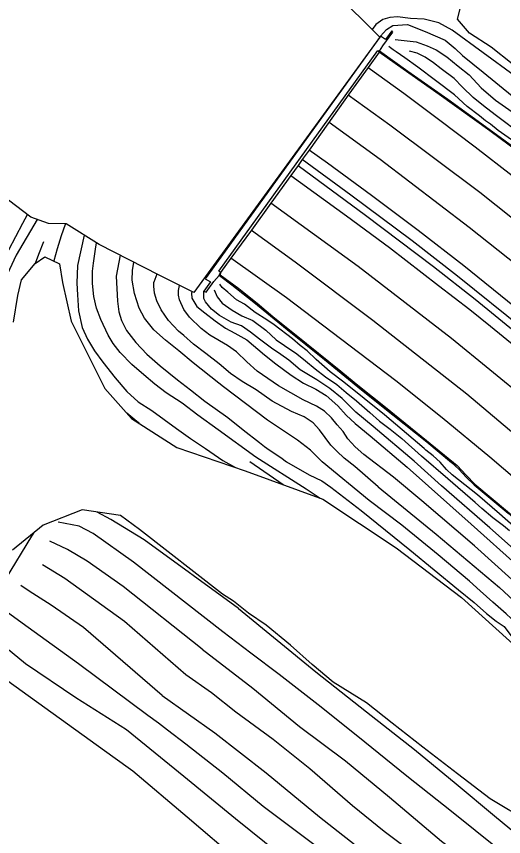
# Model space of a CAD drawing. Extents: x 2316231 to 2323598, y 363169 to 371906.
# Drawn here: x 2316622.4 to 2316794.4, y 368164.1 to 368453.6 of the extents above; entities that cross this region are included whole.
import ezdxf

# ---------------------------------------------------------------- set-up
doc = ezdxf.new("R2010")
doc.units = 0
for name, color, linetype in [('RD_DTM_BkLn1', 7, 'Continuous'), ('RD_DTM_BkLn2', 7, 'Continuous'), ('RD_DTM_Holes', 7, 'Continuous'), ('RD_EX_BldgApp', 7, 'Continuous'), ('RD_EX_Road', 7, 'Continuous')]:
    doc.layers.add(name, color=color, linetype=linetype)

msp = doc.modelspace()

# ---------------------------------------------------------------- linework, layer by layer
at = {"layer": 'RD_DTM_BkLn1'}
for p, q in [((2316672.045, 368362.599), (2316670.893, 368359.824)), ((2316716.575, 368288.246), (2316704.798, 368296.384))]:
    msp.add_line(p, q, dxfattribs=at)
for points in [[(2316844.753, 368395.79), (2316822.858, 368413.321), (2316798.12, 368432.773), (2316776.298, 368448.707), (2316771.596, 368451.275), (2316766.389, 368452.638), (2316761.58, 368452.867), (2316756.981, 368453.442), (2316754.225, 368453.218), (2316751.76, 368452.467), (2316749.277, 368450.706), (2316747.999, 368449.001)], [(2316751.026, 368446.655), (2316753.122, 368449.016), (2316755.365, 368450.392), (2316760.49, 368450.719), (2316766.791, 368448.294), (2316773.769, 368445.166), (2316777.344, 368442.285), (2316779.877, 368439.747), (2316787.18, 368433.922), (2316797.419, 368425.59), (2316810.268, 368415.253), (2316827.235, 368402.973), (2316841.435, 368390.451)], [(2316756.163, 368445.46), (2316763.564, 368444.63), (2316767.489, 368443.147), (2316770.667, 368441.841), (2316774.366, 368439.285), (2316778.333, 368436.001), (2316782.286, 368432.95), (2316786.543, 368428.322), (2316791.618, 368424.056), (2316797.397, 368419.935), (2316821.182, 368401.856)], [(2316831.537, 368384.834), (2316825.542, 368389.056), (2316823.052, 368390.832), (2316820.372, 368392.973), (2316818.306, 368394.54), (2316815.201, 368396.967), (2316812.358, 368399.1), (2316811.041, 368399.892), (2316806.085, 368403.267), (2316801.578, 368406.997), (2316792.546, 368413.306), (2316789.812, 368415.569), (2316787.984, 368416.718), (2316785.936, 368418.478), (2316781.59, 368421.79), (2316777.131, 368425.845), (2316770.373, 368430.932), (2316764.094, 368435.611), (2316759.579, 368438.907), (2316756.543, 368441.057), (2316755.387, 368441.793), (2316754.446, 368442.507), (2316753.962, 368442.973)], [(2316837.707, 368384.944), (2316815.128, 368401.286), (2316801.475, 368411.263), (2316791.467, 368418.808), (2316787.299, 368422.037), (2316783.678, 368424.956), (2316779.958, 368428.632), (2316776.933, 368431.643), (2316772.386, 368435.121), (2316769.691, 368437.196), (2316766.692, 368439.172), (2316763.863, 368440.553), (2316761.178, 368441.309)], [(2316814.3, 368369.008), (2316786.005, 368391.368), (2316754.281, 368415.24), (2316739.591, 368425.79)], [(2316732.807, 368416.292), (2316750.831, 368403.231), (2316782.327, 368379.146), (2316806.152, 368360.251)], [(2316801.522, 368343.094), (2316778.194, 368361.888), (2316762.099, 368374.406), (2316740.477, 368390.487), (2316723.373, 368403.087)], [(2316721.859, 368400.991), (2316745.669, 368383.398), (2316769.647, 368365.302), (2316784.447, 368353.791), (2316799.827, 368341.135)], [(2316775.996, 368339.941), (2316743.103, 368365.336), (2316712.232, 368387.683)], [(2316629.783, 368381.926), (2316622.359, 368369.285), (2316615.274, 368354.327), (2316605.836, 368334.567), (2316596.461, 368314.897), (2316587.824, 368297.265), (2316578.955, 368279.007), (2316569.396, 368257.14)], [(2316635.736, 368367.093), (2316635.764, 368367.444), (2316636.901, 368371.657), (2316638.357, 368376.254), (2316639.749, 368380.256), (2316639.808, 368380.386)], [(2316705.378, 368378.116), (2316720.889, 368366.964), (2316748.269, 368346.391), (2316781.462, 368320.311)], [(2316629.225, 368366.481), (2316630.288, 368369.705), (2316632.075, 368374.185)], [(2316646.363, 368376.38), (2316644.017, 368365.637), (2316643.801, 368359.416), (2316643.983, 368355.292), (2316644.317, 368349.642), (2316645.668, 368343.824), (2316647.472, 368339.605), (2316649.947, 368335.492), (2316652.894, 368331.586), (2316657.279, 368326.048), (2316661.45, 368321.128), (2316665.402, 368317.559), (2316670.249, 368314.429), (2316678.972, 368308.091), (2316683.927, 368304.574), (2316689.206, 368301.087), (2316695.277, 368296.879), (2316699.722, 368294.323)], [(2316729.692, 368283.465), (2316724.763, 368286.738), (2316706.999, 368297.977), (2316693.622, 368307.661), (2316686.533, 368312.788), (2316680.986, 368317.017), (2316675.252, 368320.66), (2316671.247, 368323.82), (2316667.402, 368327.08), (2316663.165, 368330.665), (2316659.062, 368334.944), (2316656.624, 368338.131), (2316654.816, 368341.107), (2316652.213, 368346.572), (2316650.749, 368350.575), (2316649.718, 368354.661), (2316649.281, 368359.293), (2316649.315, 368363.678), (2316649.616, 368366.441), (2316650.316, 368371.379), (2316650.762, 368373.605)], [(2316659.035, 368369.267), (2316657.654, 368361.865), (2316658.125, 368353.024), (2316658.594, 368349.325), (2316659.535, 368346.197), (2316661.272, 368342.695), (2316664.564, 368338.503), (2316668.452, 368334.402), (2316673.151, 368330.214), (2316679.33, 368325.242), (2316683.921, 368321.818), (2316688.968, 368317.783), (2316697.035, 368311.988), (2316702.428, 368307.667), (2316708.252, 368303.145), (2316710.063, 368301.788), (2316711.665, 368300.618), (2316715.781, 368297.938), (2316717.822, 368296.404), (2316725.785, 368291.721), (2316730.249, 368289.649), (2316733.47, 368287.424), (2316744.118, 368279.132)], [(2316746.948, 368282.734), (2316730.382, 368296.302), (2316726.24, 368300.457), (2316721.687, 368304.006), (2316711.051, 368311.058), (2316695.495, 368322.83), (2316693.885, 368324.085), (2316684.834, 368331.279), (2316679.734, 368335.5), (2316675.112, 368339.248), (2316670.976, 368342.971), (2316667.659, 368347.04), (2316665.792, 368350.65), (2316664.177, 368355.803), (2316663.293, 368360.507), (2316663.456, 368363.903), (2316663.838, 368366.805)], [(2316750.163, 368287.588), (2316741.886, 368294.737), (2316738.111, 368297.641), (2316735.501, 368300.087), (2316733.421, 368302.185), (2316731.391, 368304.892), (2316729.444, 368307.684), (2316727.15, 368310.167), (2316723.99, 368312.199), (2316719.541, 368314.116), (2316712.68, 368317.731), (2316707.032, 368321.744), (2316702.122, 368324.705), (2316698.038, 368327.502), (2316693.971, 368330.933), (2316689.318, 368334.642), (2316684.995, 368337.857), (2316681.483, 368340.985), (2316679.649, 368342.502), (2316676.078, 368346.186), (2316673.586, 368350.014), (2316672.004, 368353.167), (2316671.216, 368355.948), (2316670.944, 368358.38), (2316670.893, 368359.824)], [(2316755.606, 368290.993), (2316745.119, 368298.941), (2316742.008, 368301.659), (2316739.444, 368304.521), (2316737.838, 368307.019), (2316735.721, 368309.433), (2316733.643, 368311.894), (2316731.202, 368314.278), (2316728.343, 368315.983), (2316723.631, 368318.195), (2316714.99, 368323.219), (2316707.423, 368328.379), (2316703.772, 368331.7), (2316700.138, 368335.214), (2316696.923, 368337.369), (2316690.696, 368341.043), (2316687.707, 368343.375), (2316683.541, 368347.408), (2316681.51, 368350.114), (2316679.975, 368353.592), (2316679.67, 368355.168), (2316679.674, 368356.866), (2316679.984, 368358.645)], [(2316692.204, 368357.074), (2316693.285, 368354.569), (2316695.102, 368352.403), (2316698.639, 368349.839), (2316701.961, 368347.893), (2316705.855, 368346.215), (2316710.525, 368342.791), (2316714.098, 368339.47), (2316717.111, 368337.417), (2316721.481, 368334.527), (2316724.461, 368331.995), (2316727.866, 368329.176), (2316731.581, 368326.387), (2316735.541, 368323.706), (2316738.869, 368320.796), (2316742.49, 368317.877), (2316747.219, 368313.819), (2316750.608, 368310.715), (2316754.421, 368307.857), (2316758.505, 368304.62), (2316765.416, 368298.403)], [(2316766.363, 368301.058), (2316752.412, 368312.895), (2316738.006, 368324.457), (2316733.191, 368328.144), (2316728.277, 368332.511), (2316725.089, 368335.513), (2316722.585, 368337.365), (2316719.911, 368339.734), (2316713.44, 368344.714), (2316710.782, 368346.473), (2316706.711, 368349.115), (2316702.983, 368351.981), (2316700.093, 368353.555), (2316697.058, 368356.288), (2316695.055, 368357.946), (2316694.263, 368359.121)], [(2316684.37, 368356.467), (2316684.215, 368355.937), (2316684.419, 368354.145), (2316686.148, 368351.169), (2316688.937, 368348.939), (2316692.627, 368346.105), (2316696.249, 368343.548), (2316699.595, 368341.726), (2316703.834, 368339.476), (2316709.965, 368334.18), (2316714.011, 368330.896), (2316719.412, 368326.945), (2316723.828, 368324.094), (2316728.091, 368322.046), (2316731.799, 368319.781), (2316735.881, 368316.181), (2316738.806, 368312.878), (2316742.032, 368309.843), (2316747.27, 368305.507), (2316760.406, 368294.5)], [(2316762.817, 368296.542), (2316748.407, 368308.825), (2316742.26, 368313.835), (2316737.409, 368318.733), (2316733.063, 368322.187), (2316728.471, 368325.249), (2316722.667, 368328.807), (2316718.645, 368332.214), (2316715.833, 368334.243), (2316712.481, 368336.498), (2316708.205, 368339.597), (2316705.123, 368342.083), (2316701.926, 368344.353), (2316698.301, 368345.666), (2316694.138, 368348.008), (2316691.272, 368350.238), (2316689.21, 368352.892), (2316688.541, 368354.044), (2316688.599, 368356.576)], [(2316916.186, 368213.668), (2316893.369, 368236.071), (2316865.159, 368263.035), (2316834.128, 368291.199), (2316803.11, 368317.745), (2316775.996, 368339.941)], [(2316781.462, 368320.311), (2316810.022, 368296.286), (2316842.31, 368267.76), (2316871.669, 368240.366), (2316899.748, 368212.914), (2316906.522, 368206.283)], [(2316665.822, 368309.956), (2316664.984, 368310.609), (2316661.458, 368313.528)], [(2316889.477, 368187.056), (2316873.511, 368203.008), (2316856.566, 368219.521), (2316843.095, 368232.907), (2316833.803, 368241.601), (2316830.564, 368243.976), (2316828.999, 368245.63), (2316827.049, 368247.603), (2316820.772, 368253.665), (2316815.156, 368258.377), (2316807.438, 368265.253), (2316797.974, 368273.66), (2316792.939, 368278.022), (2316785.173, 368284.652), (2316776.226, 368291.816), (2316774.283, 368293.64), (2316772, 368296.185), (2316769.532, 368298.52), (2316767.011, 368300.523), (2316766.363, 368301.058)], [(2317066.351, 368004.972), (2317048.306, 368020.654), (2317039.092, 368029.784), (2317032.14, 368037.924), (2317027.382, 368042.931), (2317019.439, 368049.933), (2316993.627, 368075.415), (2316970.024, 368098.886), (2316939.322, 368127.519), (2316911.154, 368154.515), (2316883.162, 368183.133), (2316870.732, 368196.2), (2316857.315, 368209.918), (2316842.942, 368223.893), (2316825.254, 368241.123), (2316810.423, 368254.543), (2316789.556, 368273.074), (2316772.465, 368287.918), (2316762.817, 368296.542)], [(2316796.504, 368272.02), (2316794.42, 368273.753), (2316790.656, 368276.639), (2316786.7, 368279.904), (2316784.363, 368282.053), (2316774.686, 368290.312), (2316765.416, 368298.403)], [(2316760.406, 368294.5), (2316782.978, 368274.405), (2316799.859, 368259.307), (2316818.168, 368243.095), (2316831.569, 368230.064), (2316849.05, 368212.849), (2316871.957, 368189.704), (2316878.381, 368183.3)], [(2316874.838, 368179.715), (2316858.776, 368195.46), (2316840.302, 368213.781), (2316821.634, 368232.04), (2316803.374, 368249.379), (2316784.202, 368266.666), (2316765.555, 368282.562), (2316755.606, 368290.993)], [(2316750.163, 368287.588), (2316770.654, 368270.846), (2316792.981, 368252.056), (2316809.452, 368236.713), (2316827.536, 368220.323), (2316847.268, 368200.589), (2316872.034, 368176.428)], [(2316867.513, 368172.536), (2316846.238, 368193.323), (2316825.018, 368214.79), (2316811.84, 368227.195), (2316802.955, 368235.047), (2316798.846, 368239.462), (2316795.322, 368242.734), (2316790.679, 368246.786), (2316786.161, 368250.878), (2316782.351, 368254.243), (2316771.314, 368263.572), (2316758.534, 368273.977), (2316746.948, 368282.734)], [(2316700.871, 368244.562), (2316667.561, 368268.869), (2316655.771, 368275.954), (2316650.964, 368278.602)], [(2316744.118, 368279.132), (2316761.286, 368265.261), (2316778.477, 368251.151), (2316784.077, 368246.672), (2316788.411, 368242.875), (2316791.805, 368240.074), (2316794.59, 368238.217), (2316796.978, 368235.078), (2316800.904, 368231.32), (2316811.786, 368221.976), (2316825.789, 368207.995), (2316844.171, 368189.751), (2316865.036, 368168.655)], [(2316695.307, 368236.344), (2316663.752, 368260.975), (2316649.575, 368271.088), (2316644.542, 368273.618), (2316637.178, 368275.118)], [(2316628.482, 368271.226), (2316627.773, 368270.155), (2316618.404, 368254.791), (2316608.852, 368238.954), (2316625.654, 368225.189), (2316643.437, 368213.143), (2316661.28, 368201.853)], [(2316687.993, 368230.231), (2316660.166, 368252.377), (2316647.392, 368261.315), (2316640.418, 368265.452), (2316634.22, 368268.362)], [(2316682.203, 368221.188), (2316660.621, 368239.941), (2316639.54, 368255.17), (2316631.626, 368259.943)], [(2316673.883, 368213.857), (2316646.121, 368237.871), (2316634.74, 368245.811), (2316626.888, 368250.675), (2316623.945, 368252.671)], [(2316700.871, 368244.562), (2316728.151, 368222.19), (2316746.022, 368208.103), (2316762.975, 368194.773), (2316777.676, 368182.705), (2316791.188, 368171.411), (2316804.03, 368160.813), (2316811.657, 368154.077), (2316814.764, 368151.37), (2316828.141, 368141.419), (2316838.829, 368133.178)], [(2316668.855, 368206.869), (2316644.405, 368225.024), (2316626.553, 368237.881), (2316619.326, 368243.123)], [(2316833.055, 368127.194), (2316808.702, 368145.391), (2316792.708, 368159.537), (2316775.994, 368172.89), (2316760.29, 368185.345), (2316743.021, 368199.455), (2316728.96, 368210.618), (2316715.193, 368221.241), (2316705.211, 368228.831), (2316695.307, 368236.344)], [(2316687.993, 368230.231), (2316705.943, 368216.506), (2316722.324, 368202.922), (2316738.561, 368190.767), (2316754.133, 368177.979), (2316772.466, 368162.409), (2316783.674, 368154.183), (2316796.215, 368144.714), (2316807.351, 368135.239), (2316817.048, 368128.545), (2316826.827, 368121.557)], [(2316656.473, 368192.258), (2316616.329, 368221.029), (2316604.448, 368229.086)], [(2316811.209, 368121.481), (2316799.488, 368129.372), (2316781.949, 368143.406), (2316770.139, 368152.426), (2316752.291, 368165.912), (2316741.122, 368174.909), (2316726.076, 368187.988), (2316713.018, 368198.402), (2316699.898, 368208.05), (2316691.274, 368214.804), (2316682.203, 368221.188)], [(2316673.883, 368213.857), (2316692.465, 368200.725), (2316710.608, 368186.621), (2316729.457, 368171.064), (2316746.951, 368157.275), (2316764.336, 368143.588), (2316771.843, 368138.333)], [(2316760.824, 368138.011), (2316760.591, 368138.186), (2316742.036, 368149.481), (2316727.39, 368161.27), (2316709.594, 368174.647), (2316695.318, 368186.429), (2316682.261, 368196.687), (2316675.774, 368201.6), (2316672.573, 368204.099), (2316668.855, 368206.869)], [(2316661.28, 368201.853), (2316681.541, 368185.352), (2316699.735, 368170.415), (2316715.454, 368157.883), (2316733.109, 368143.895), (2316747.225, 368133.334), (2316748.361, 368132.511)], [(2316735.666, 368125.952), (2316728.828, 368132.66), (2316707.548, 368150.158), (2316701.16, 368155.158), (2316682.696, 368170.915), (2316663.5, 368187.12), (2316656.473, 368192.258)]]:
    msp.add_lwpolyline(points, dxfattribs=at)
at = {"layer": 'RD_DTM_BkLn2'}
for points in [[(2316750.444, 368440.996), (2316746.607, 368435.547), (2316739.806, 368426.092), (2316732.365, 368415.674), (2316725.729, 368406.42)], [(2316834.811, 368379.879), (2316821.84, 368389.446), (2316802.713, 368403.397), (2316789.525, 368413.184), (2316771.648, 368425.996), (2316758.983, 368434.909), (2316750.465, 368441)], [(2316725.729, 368406.42), (2316725.729, 368406.42), (2316723.373, 368403.087)], [(2316723.373, 368403.087), (2316723.373, 368403.087), (2316721.859, 368400.991), (2316719.278, 368397.481), (2316712.232, 368387.683)], [(2316712.232, 368387.683), (2316712.232, 368387.683), (2316705.378, 368378.116), (2316698.143, 368368.216)], [(2316566.26, 368257.633), (2316571.037, 368268.438), (2316578.675, 368286.197), (2316587.706, 368306.281), (2316594.434, 368320.431), (2316602.839, 368337.956), (2316608.577, 368349.2), (2316617.225, 368366.485), (2316624.712, 368380.565), (2316626.358, 368383.629)], [(2316698.143, 368368.216), (2316698.143, 368368.216), (2316694.444, 368363.184)], [(2316694.433, 368363.123), (2316694.398, 368362.358), (2316700.913, 368357.511), (2316707.387, 368352.347), (2316712.907, 368347.661), (2316724.891, 368338.143), (2316736.935, 368328.355), (2316742.944, 368323.381), (2316752.739, 368315.611), (2316759.692, 368309.959), (2316767.266, 368303.865)], [(2316767.266, 368303.865), (2316778.09, 368295.049), (2316781.175, 368291.686), (2316784.329, 368288.5), (2316795.832, 368278.825), (2316807.377, 368268.778), (2316812.305, 368264.348), (2316817.531, 368259.918), (2316823.882, 368254.495), (2316834.645, 368244.757), (2316845.98, 368234.157), (2316858.262, 368222.283), (2316869.737, 368211.27), (2316880.26, 368200.848), (2316892.063, 368189.148)]]:
    msp.add_lwpolyline(points, dxfattribs=at)
at = {"layer": 'RD_DTM_Holes'}
for points in [[(2316819.645, 368419.148), (2316790.018, 368442.777), (2316782.389, 368447.612), (2316778.162, 368452.59), (2316780.547, 368461.948), (2316789.212, 368473.859), (2316794.402, 368486.244), (2316793.74, 368502.006), (2316789.478, 368509.105), (2316771.984, 368518.223), (2316760.85, 368523.858), (2316751.876, 368525.626), (2316743.984, 368527.979), (2316741.652, 368531.999), (2316742.558, 368536.324), (2316760.502, 368550.082), (2316793.146, 368574.04), (2316797.429, 368577.05)], [(2316718.716, 368478.201), (2316750.743, 368446.265), (2316685.078, 368356.116), (2316672.786, 368362.219), (2316651.593, 368373.081), (2316640.019, 368380.382), (2316633.806, 368380.489), (2316627.569, 368382.716), (2316606.251, 368398.785), (2316595.079, 368405.149), (2316588.473, 368409.799), (2316581.073, 368414.202), (2316574.108, 368419.14), (2316534.785, 368441.299), (2316517.094, 368451.327), (2316508.385, 368453.826), (2316499.287, 368449.76), (2316487.249, 368441.844), (2316472.926, 368435.857), (2316461.251, 368431.238), (2316449.852, 368425.5), (2316440.689, 368423.878)], [(2316621.423, 368345.602), (2316622.984, 368355.046), (2316624.255, 368360.55), (2316629.088, 368366.389), (2316632.461, 368368.66), (2316637.585, 368366.209), (2316638.695, 368359.631), (2316641.772, 368346.05), (2316653.641, 368322.217), (2316663.106, 368311.696), (2316679.078, 368301.461), (2316703.18, 368293.128), (2316730.593, 368283.137), (2316756.475, 368265.952), (2316779.597, 368248.502), (2316803.807, 368226.59)], [(2316695.213, 368249.646), (2316665.828, 368272.484), (2316659.164, 368277.403), (2316645.604, 368279.385), (2316631.919, 368274.019), (2316621.014, 368265.158)], [(2316778.123, 368186.278), (2316765.89, 368195.634), (2316755.138, 368204.067), (2316746.045, 368211.273), (2316734.238, 368218.632), (2316726.874, 368224.853), (2316719.206, 368231.634), (2316710.615, 368238.725), (2316704.422, 368242.941), (2316699.116, 368247.164), (2316695.213, 368249.646)], [(2316803.503, 368169.208), (2316789.745, 368177.438), (2316778.123, 368186.278)]]:
    msp.add_lwpolyline(points, dxfattribs=at)
at = {"layer": 'RD_EX_BldgApp'}
msp.add_lwpolyline([(2316750.453, 368441.009), (2316750.595, 368441.32), (2316751.743, 368443.147), (2316755.323, 368448.051), (2316754.915, 368448.531), (2316752.759, 368445.487), (2316751.016, 368446.644), (2316689.03, 368360.986), (2316690.895, 368359.883), (2316688.599, 368356.592), (2316689.4, 368356.227), (2316692.137, 368359.972), (2316694.067, 368362.178), (2316694.435, 368363.172), (2316693.873, 368363.637), (2316750.065, 368441.59), (2316750.453, 368441.009)], dxfattribs=at)
at = {"layer": 'RD_EX_Road'}
for points in [[(2316835.611, 368379.529), (2316820.908, 368390.452), (2316806.295, 368401.263), (2316789.381, 368413.654), (2316774.791, 368424.225), (2316760.64, 368434.135), (2316750.607, 368441.311)], [(2316746.607, 368435.547), (2316759.255, 368426.44), (2316771.438, 368417.304), (2316784.444, 368407.563), (2316797.406, 368397.456), (2316807.622, 368389.442), (2316820.38, 368379.329)], [(2316798.332, 368351.043), (2316780.379, 368365.532), (2316764.304, 368377.994), (2316747.783, 368390.358), (2316732.249, 368401.75), (2316725.729, 368406.42)], [(2316719.278, 368397.481), (2316738.961, 368383.213), (2316754.097, 368371.969), (2316771.475, 368358.649), (2316782.458, 368350.102), (2316789.835, 368344.298)], [(2316772.729, 368311.882), (2316756.357, 368324.922), (2316717.73, 368354.209), (2316698.143, 368368.216)], [(2316694.079, 368362.169), (2316698.479, 368358.851), (2316706.29, 368352.683), (2316718.015, 368343.042), (2316731.227, 368332.483), (2316744.235, 368321.82), (2316755.377, 368312.933), (2316767.286, 368303.434)], [(2316789.835, 368344.298), (2316813.444, 368324.956), (2316831.799, 368309.367), (2316848.011, 368295.248), (2316863.859, 368280.925), (2316878.153, 368267.468), (2316892.494, 368253.817), (2316907.287, 368239.456), (2316923.48, 368223.652)], [(2316899.462, 368196.835), (2316877.541, 368218.275), (2316859.653, 368235.359), (2316840.966, 368252.998), (2316813.682, 368277.422), (2316789.622, 368298.056), (2316772.729, 368311.882)], [(2316767.286, 368303.434), (2316775.994, 368296.169), (2316778.628, 368293.736), (2316781.18, 368290.891), (2316784.068, 368288.184), (2316796.004, 368278.216), (2316807.336, 368268.241), (2316812.574, 368263.543), (2316813.448, 368262.056), (2316814.242, 368261.024), (2316814.963, 368260.468), (2316815.801, 368259.959), (2316816.827, 368259.553), (2316817.976, 368258.981), (2316824.945, 368252.814), (2316836.917, 368242.09), (2316849.561, 368229.996), (2316861.009, 368219.044), (2316873.992, 368206.293), (2316886.442, 368193.995), (2316891.503, 368188.876)]]:
    msp.add_lwpolyline(points, dxfattribs=at)

doc.saveas('drawing.dxf')
